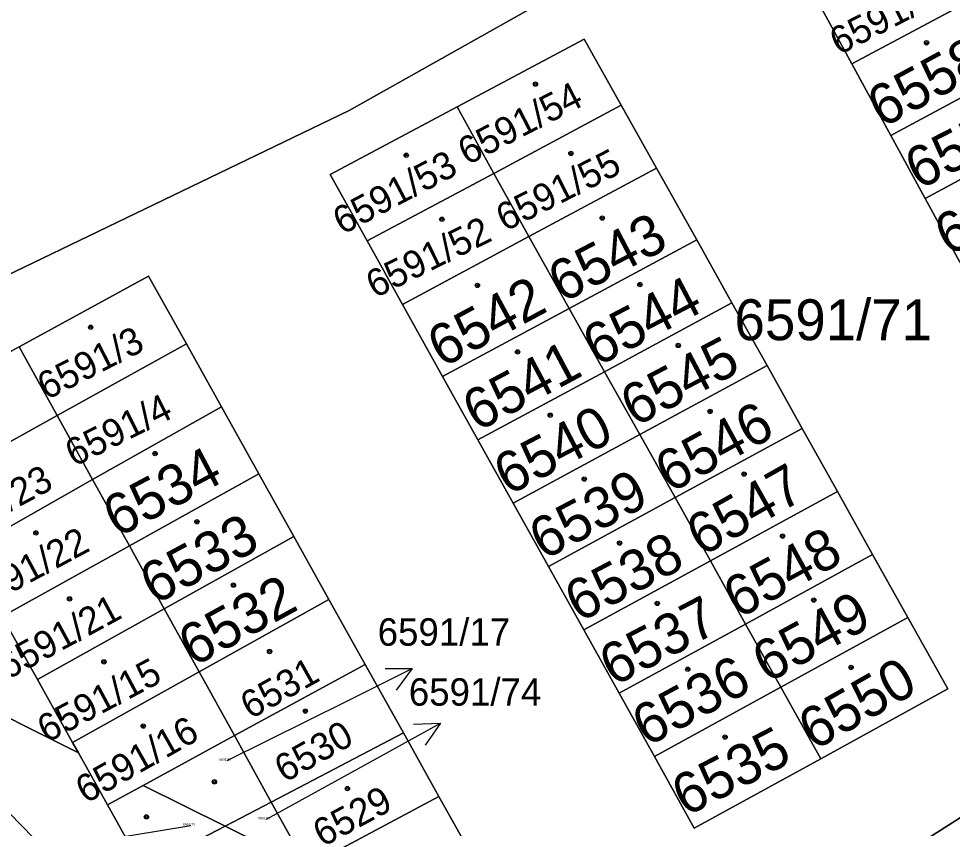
# Model space of a CAD drawing. Extents: x -596233 to -595156, y -1161235 to -1159375.
# Drawn here: x -595661.01 to -595622.18, y -1159509.26 to -1159475.58 of the extents above; entities that cross this region are included whole.
import ezdxf

# ---------------------------------------------------------------- set-up
doc = ezdxf.new("R2010")
doc.units = 0
for name, color, linetype in [('KN_KULTURY', 7, 'Continuous'), ('KN_PARC_CIS_POM', 7, 'Continuous'), ('KN_PARC_CIS_POZ', 7, 'Continuous'), ('KN_PARC_CIS_STAV', 7, 'Continuous'), ('KN_PARC_PLOCHA', 7, 'Continuous'), ('PARC_C_SIPKA', 7, 'Continuous'), ('parcely_l', 7, 'Continuous')]:
    doc.layers.add(name, color=color, linetype=linetype)

msp = doc.modelspace()

# ---------------------------------------------------------------- linework, layer by layer
at = {"layer": 'KN_KULTURY'}
for centre, radius in [((-595623.25, -1159476.58), 0.09), ((-595623.25, -1159476.58), 0.0398), ((-595639.52, -1159478.3), 0.09), ((-595639.52, -1159478.3), 0.0398), ((-595644.89, -1159481.26), 0.09), ((-595638.04, -1159481.18), 0.09), ((-595638.04, -1159481.18), 0.0398), ((-595644.89, -1159481.26), 0.0398), ((-595643.41, -1159483.92), 0.09), ((-595643.41, -1159483.92), 0.0398), ((-595636.74, -1159483.87), 0.09), ((-595636.74, -1159483.87), 0.0398), ((-595641.93, -1159486.67), 0.09), ((-595641.93, -1159486.67), 0.0398), ((-595635.17, -1159486.64), 0.09), ((-595635.17, -1159486.64), 0.0398), ((-595658.02, -1159488.41), 0.09), ((-595658.02, -1159488.41), 0.0398), ((-595640.26, -1159489.44), 0.09), ((-595633.58, -1159489.17), 0.09), ((-595633.58, -1159489.17), 0.0398), ((-595640.26, -1159489.44), 0.0398), ((-595638.9, -1159492.07), 0.09), ((-595638.9, -1159492.07), 0.0398), ((-595632.25, -1159491.91), 0.09), ((-595632.25, -1159491.91), 0.0398), ((-595655.34, -1159493.67), 0.09), ((-595655.34, -1159493.67), 0.0398), ((-595637.49, -1159494.73), 0.09), ((-595637.49, -1159494.73), 0.0398), ((-595630.84, -1159494.52), 0.09), ((-595630.84, -1159494.52), 0.0398), ((-595653.6, -1159496.5), 0.09), ((-595653.6, -1159496.5), 0.0398), ((-595660.3, -1159496.97), 0.09), ((-595660.3, -1159496.97), 0.0398), ((-595629.24, -1159497.1), 0.09), ((-595629.24, -1159497.1), 0.0398), ((-595636.02, -1159497.39), 0.09), ((-595636.02, -1159497.39), 0.0398), ((-595652.08, -1159499.14), 0.09), ((-595652.08, -1159499.14), 0.0398), ((-595658.9, -1159499.71), 0.09), ((-595658.9, -1159499.71), 0.0398), ((-595634.45, -1159499.9), 0.09), ((-595627.94, -1159499.76), 0.09), ((-595627.94, -1159499.76), 0.0398), ((-595634.45, -1159499.9), 0.0398), ((-595650.58, -1159501.9), 0.09), ((-595650.58, -1159501.9), 0.0398), ((-595657.47, -1159502.33), 0.09), ((-595657.47, -1159502.33), 0.0398), ((-595633.18, -1159502.64), 0.09), ((-595626.39, -1159502.56), 0.09), ((-595626.39, -1159502.56), 0.0398), ((-595633.18, -1159502.64), 0.0398), ((-595649.09, -1159504.38), 0.09), ((-595649.09, -1159504.38), 0.0398), ((-595655.83, -1159505), 0.09), ((-595655.83, -1159505), 0.0398), ((-595631.63, -1159505.46), 0.09), ((-595631.63, -1159505.46), 0.0398), ((-595652.87, -1159507.32), 0.09), ((-595652.87, -1159507.32), 0.0398), ((-595647.34, -1159507.6), 0.09), ((-595647.34, -1159507.6), 0.0398), ((-595655.7, -1159508.78), 0.09), ((-595655.7, -1159508.78), 0.0398)]:
    msp.add_circle(centre, radius, dxfattribs=at)
at = {"layer": 'KN_PARC_PLOCHA'}
for points in [[(-595550.84, -1159425.09), (-595555.33, -1159427.48), (-595566.72, -1159433.94), (-595599.68, -1159452.65), (-595612.06, -1159459.61), (-595647.26, -1159479.39), (-595663.51, -1159487.22), (-595673.64, -1159485.89), (-595677.8, -1159485.25), (-595682.39, -1159481.52), (-595682.91, -1159481.82), (-595719.39, -1159445.16)], [(-595663.51, -1159487.22), (-595647.26, -1159479.39), (-595612.06, -1159459.61)], [(-595673.68, -1159527.8), (-595696.38, -1159505.19), (-595698.51, -1159503.07), (-595701.4, -1159505.18), (-595709.17, -1159497.41), (-595682.91, -1159481.82), (-595682.39, -1159481.52), (-595677.8, -1159485.25), (-595673.64, -1159485.89), (-595663.51, -1159487.22), (-595676.27, -1159493.37), (-595668.91, -1159500.92), (-595651.38, -1159518.91), (-595651.18, -1159519.27), (-595651.08, -1159519.22), (-595650.61, -1159519.7), (-595644.79, -1159525.59), (-595639.31, -1159531.13)], [(-595621.68, -1159508.71), (-595630.5, -1159514.34), (-595634.64, -1159517.43), (-595641.59, -1159514.08), (-595640.47, -1159513.42), (-595642.07, -1159510.55), (-595643.54, -1159507.93), (-595645.01, -1159505.28), (-595646.6, -1159502.44), (-595648.11, -1159499.74), (-595649.57, -1159497.12), (-595651.02, -1159494.51), (-595652.58, -1159491.72), (-595654.04, -1159489.1), (-595655.61, -1159486.29), (-595661, -1159489.23), (-595666.34, -1159492.14)], [(-595639.31, -1159531.13), (-595644.79, -1159525.59), (-595642.46, -1159523.61), (-595639.14, -1159520.8), (-595634.64, -1159517.43), (-595630.5, -1159514.34), (-595621.68, -1159508.71), (-595612.54, -1159503.77), (-595601.42, -1159498.95), (-595596.67, -1159497.24), (-595593.87, -1159496.24), (-595584.2, -1159493.46), (-595574.5, -1159491.26), (-595568.33, -1159490.07), (-595564.48, -1159489.81), (-595542.69, -1159488.67)], [(-595661.7, -1159500.44), (-595660.23, -1159503.07), (-595658.78, -1159505.68), (-595658.53, -1159506.11), (-595668.91, -1159500.92)]]:
    msp.add_lwpolyline(points, dxfattribs=at)
for points in [[(-595624.24, -1159468.83), (-595629.51, -1159471.65), (-595627.94, -1159474.55), (-595626.36, -1159477.45), (-595624.74, -1159480.43), (-595623.31, -1159483.06), (-595621.88, -1159485.68), (-595620.45, -1159488.31), (-595619.02, -1159490.93), (-595617.6, -1159493.56), (-595616.17, -1159496.18), (-595614.55, -1159499.16), (-595609.29, -1159496.27), (-595604.05, -1159493.38), (-595605.66, -1159490.42), (-595607.08, -1159487.81), (-595608.51, -1159485.2), (-595609.93, -1159482.59), (-595611.35, -1159479.98), (-595612.77, -1159477.38), (-595614.19, -1159474.77), (-595615.81, -1159471.8), (-595617.39, -1159468.9), (-595618.97, -1159466.01)], [(-595621.07, -1159474.62), (-595626.36, -1159477.45), (-595627.94, -1159474.55), (-595622.66, -1159471.72)], [(-595619.45, -1159477.59), (-595624.74, -1159480.43), (-595626.36, -1159477.45), (-595621.07, -1159474.62)], [(-595625.49, -1159497.87), (-595626.95, -1159495.25), (-595628.42, -1159492.63), (-595629.88, -1159490.01), (-595631.35, -1159487.39), (-595632.81, -1159484.78), (-595634.48, -1159481.8), (-595635.95, -1159479.18), (-595637.49, -1159476.43), (-595642.78, -1159479.25), (-595648.06, -1159482.06), (-595646.52, -1159484.82), (-595645.05, -1159487.46), (-595643.38, -1159490.46), (-595641.91, -1159493.1), (-595640.44, -1159495.73), (-595638.98, -1159498.36), (-595637.51, -1159501), (-595636.04, -1159503.63), (-595634.57, -1159506.27), (-595632.91, -1159509.25), (-595627.64, -1159506.36), (-595622.36, -1159503.45), (-595624.02, -1159500.48)], [(-595635.95, -1159479.18), (-595641.25, -1159482.01), (-595642.78, -1159479.25), (-595637.49, -1159476.43)], [(-595618.03, -1159480.21), (-595623.31, -1159483.06), (-595624.74, -1159480.43), (-595619.45, -1159477.59)], [(-595641.25, -1159482.01), (-595646.52, -1159484.82), (-595648.06, -1159482.06), (-595642.78, -1159479.25)], [(-595634.48, -1159481.8), (-595639.79, -1159484.64), (-595641.25, -1159482.01), (-595635.95, -1159479.18)], [(-595616.61, -1159482.82), (-595621.88, -1159485.68), (-595623.31, -1159483.06), (-595618.03, -1159480.21)], [(-595632.81, -1159484.78), (-595638.12, -1159487.63), (-595639.79, -1159484.64), (-595634.48, -1159481.8)], [(-595639.79, -1159484.64), (-595645.05, -1159487.46), (-595646.52, -1159484.82), (-595641.25, -1159482.01)], [(-595638.12, -1159487.63), (-595643.38, -1159490.46), (-595645.05, -1159487.46), (-595639.79, -1159484.64)], [(-595631.35, -1159487.39), (-595636.65, -1159490.26), (-595638.12, -1159487.63), (-595632.81, -1159484.78)], [(-595654.04, -1159489.1), (-595659.42, -1159492.08), (-595661, -1159489.23), (-595655.61, -1159486.29)], [(-595629.88, -1159490.01), (-595635.18, -1159492.88), (-595636.65, -1159490.26), (-595631.35, -1159487.39)], [(-595636.65, -1159490.26), (-595641.91, -1159493.1), (-595643.38, -1159490.46), (-595638.12, -1159487.63)], [(-595659.42, -1159492.08), (-595664.73, -1159495.03), (-595666.34, -1159492.14), (-595661, -1159489.23)], [(-595652.58, -1159491.72), (-595657.94, -1159494.75), (-595659.42, -1159492.08), (-595654.04, -1159489.1)], [(-595628.42, -1159492.63), (-595633.71, -1159495.5), (-595635.18, -1159492.88), (-595629.88, -1159490.01)], [(-595635.18, -1159492.88), (-595640.44, -1159495.73), (-595641.91, -1159493.1), (-595636.65, -1159490.26)], [(-595657.94, -1159494.75), (-595663.21, -1159497.74), (-595664.73, -1159495.03), (-595659.42, -1159492.08)], [(-595651.02, -1159494.51), (-595656.41, -1159497.51), (-595657.94, -1159494.75), (-595652.58, -1159491.72)], [(-595626.95, -1159495.25), (-595632.24, -1159498.13), (-595633.71, -1159495.5), (-595628.42, -1159492.63)], [(-595633.71, -1159495.5), (-595638.98, -1159498.36), (-595640.44, -1159495.73), (-595635.18, -1159492.88)], [(-595656.41, -1159497.51), (-595661.7, -1159500.44), (-595663.21, -1159497.74), (-595657.94, -1159494.75)], [(-595649.57, -1159497.12), (-595654.96, -1159500.13), (-595656.41, -1159497.51), (-595651.02, -1159494.51)], [(-595632.24, -1159498.13), (-595637.51, -1159501), (-595638.98, -1159498.36), (-595633.71, -1159495.5)], [(-595625.49, -1159497.87), (-595630.78, -1159500.76), (-595632.24, -1159498.13), (-595626.95, -1159495.25)], [(-595648.11, -1159499.74), (-595653.51, -1159502.75), (-595654.96, -1159500.13), (-595649.57, -1159497.12)], [(-595654.96, -1159500.13), (-595660.23, -1159503.07), (-595661.7, -1159500.44), (-595656.41, -1159497.51)], [(-595624.02, -1159500.48), (-595629.31, -1159503.38), (-595630.78, -1159500.76), (-595625.49, -1159497.87)], [(-595630.78, -1159500.76), (-595636.04, -1159503.63), (-595637.51, -1159501), (-595632.24, -1159498.13)], [(-595646.6, -1159502.44), (-595652.04, -1159505.4), (-595653.51, -1159502.75), (-595648.11, -1159499.74)], [(-595653.51, -1159502.75), (-595658.78, -1159505.68), (-595660.23, -1159503.07), (-595654.96, -1159500.13)], [(-595627.64, -1159506.36), (-595629.31, -1159503.38), (-595624.02, -1159500.48), (-595622.36, -1159503.45)], [(-595658.53, -1159506.11), (-595657.32, -1159508.28), (-595655.83, -1159510.94), (-595654.3, -1159513.68), (-595652.83, -1159516.32), (-595649.91, -1159517.4), (-595648.66, -1159517.3), (-595645.94, -1159516.41), (-595642.09, -1159514.34), (-595641.59, -1159514.08), (-595634.64, -1159517.43), (-595639.14, -1159520.8), (-595642.46, -1159523.61), (-595650.61, -1159519.7), (-595651.08, -1159519.22), (-595651.18, -1159519.27), (-595651.38, -1159518.91), (-595668.91, -1159500.92)], [(-595629.31, -1159503.38), (-595634.57, -1159506.27), (-595636.04, -1159503.63), (-595630.78, -1159500.76)], [(-595645.01, -1159505.28), (-595650.51, -1159508.16), (-595652.04, -1159505.4), (-595646.6, -1159502.44)], [(-595652.04, -1159505.4), (-595655.83, -1159507.47), (-595657.32, -1159508.28), (-595658.53, -1159506.11), (-595658.78, -1159505.68), (-595653.51, -1159502.75)], [(-595627.64, -1159506.36), (-595632.91, -1159509.25), (-595634.57, -1159506.27), (-595629.31, -1159503.38)], [(-595643.54, -1159507.93), (-595649.02, -1159510.86), (-595650.51, -1159508.16), (-595645.01, -1159505.28)], [(-595650.51, -1159508.16), (-595652.43, -1159509.16), (-595655.83, -1159507.47), (-595652.04, -1159505.4)], [(-595652.43, -1159509.16), (-595655.83, -1159510.94), (-595657.32, -1159508.28), (-595655.83, -1159507.47)], [(-595642.07, -1159510.55), (-595645.74, -1159512.52), (-595647.56, -1159513.49), (-595649.02, -1159510.86), (-595643.54, -1159507.93)], [(-595649.02, -1159510.86), (-595652.43, -1159509.16), (-595650.51, -1159508.16)], [(-595649.02, -1159510.86), (-595654.3, -1159513.68), (-595655.83, -1159510.94), (-595652.43, -1159509.16)]]:
    msp.add_lwpolyline(points, close=True, dxfattribs=at)
at = {"layer": 'PARC_C_SIPKA'}
for points in [[(-595652.34, -1159506.44), (-595647.33, -1159503.95), (-595644.6474, -1159502.607)], [(-595645.7654, -1159502.6075), (-595644.6474, -1159502.607), (-595645.3178, -1159503.5017)], [(-595650.71, -1159508.88), (-595646.1, -1159506.33), (-595643.4741, -1159504.8792)], [(-595644.5912, -1159504.9252), (-595643.4741, -1159504.8792), (-595644.1076, -1159505.8005)], [(-595653.85, -1159509.15), (-595656.29, -1159509.55), (-595659.2509, -1159510.0325)]]:
    msp.add_lwpolyline(points, dxfattribs=at)
at = {"layer": 'parcely_l'}
for points in [[(-595663.51, -1159487.22), (-595647.26, -1159479.39), (-595612.06, -1159459.61)], [(-595626.36, -1159477.45), (-595627.94, -1159474.55)], [(-595621.07, -1159474.62), (-595626.36, -1159477.45)], [(-595635.95, -1159479.18), (-595637.49, -1159476.43), (-595642.78, -1159479.25)], [(-595626.36, -1159477.45), (-595624.74, -1159480.43)], [(-595619.45, -1159477.59), (-595624.74, -1159480.43)], [(-595642.78, -1159479.25), (-595648.06, -1159482.06), (-595646.52, -1159484.82)], [(-595641.25, -1159482.01), (-595642.78, -1159479.25)], [(-595641.25, -1159482.01), (-595635.95, -1159479.18)], [(-595634.48, -1159481.8), (-595635.95, -1159479.18)], [(-595624.74, -1159480.43), (-595623.31, -1159483.06)], [(-595623.31, -1159483.06), (-595618.03, -1159480.21)], [(-595634.48, -1159481.8), (-595639.79, -1159484.64)], [(-595632.81, -1159484.78), (-595634.48, -1159481.8)], [(-595646.52, -1159484.82), (-595641.25, -1159482.01)], [(-595639.79, -1159484.64), (-595641.25, -1159482.01)], [(-595623.31, -1159483.06), (-595621.88, -1159485.68)], [(-595639.79, -1159484.64), (-595645.05, -1159487.46)], [(-595639.79, -1159484.64), (-595638.12, -1159487.63)], [(-595646.52, -1159484.82), (-595645.05, -1159487.46)], [(-595638.12, -1159487.63), (-595632.81, -1159484.78)], [(-595631.35, -1159487.39), (-595632.81, -1159484.78)], [(-595654.04, -1159489.1), (-595655.61, -1159486.29), (-595661, -1159489.23)], [(-595636.65, -1159490.26), (-595631.35, -1159487.39)], [(-595629.88, -1159490.01), (-595631.35, -1159487.39)], [(-595645.05, -1159487.46), (-595643.38, -1159490.46)], [(-595638.12, -1159487.63), (-595643.38, -1159490.46)], [(-595638.12, -1159487.63), (-595636.65, -1159490.26)], [(-595661, -1159489.23), (-595666.34, -1159492.14), (-595664.73, -1159495.03)], [(-595661, -1159489.23), (-595659.42, -1159492.08)], [(-595659.42, -1159492.08), (-595654.04, -1159489.1)], [(-595652.58, -1159491.72), (-595654.04, -1159489.1)], [(-595635.18, -1159492.88), (-595629.88, -1159490.01)], [(-595628.42, -1159492.63), (-595629.88, -1159490.01)], [(-595643.38, -1159490.46), (-595641.91, -1159493.1)], [(-595636.65, -1159490.26), (-595641.91, -1159493.1)], [(-595635.18, -1159492.88), (-595636.65, -1159490.26)], [(-595659.42, -1159492.08), (-595664.73, -1159495.03)], [(-595659.42, -1159492.08), (-595657.94, -1159494.75)], [(-595657.94, -1159494.75), (-595652.58, -1159491.72)], [(-595651.02, -1159494.51), (-595652.58, -1159491.72)], [(-595633.71, -1159495.5), (-595628.42, -1159492.63)], [(-595628.42, -1159492.63), (-595626.95, -1159495.25)], [(-595641.91, -1159493.1), (-595640.44, -1159495.73)], [(-595640.44, -1159495.73), (-595635.18, -1159492.88)], [(-595633.71, -1159495.5), (-595635.18, -1159492.88)], [(-595657.94, -1159494.75), (-595663.21, -1159497.74)], [(-595656.41, -1159497.51), (-595657.94, -1159494.75)], [(-595656.41, -1159497.51), (-595651.02, -1159494.51)], [(-595649.57, -1159497.12), (-595651.02, -1159494.51)], [(-595633.71, -1159495.5), (-595638.98, -1159498.36)], [(-595632.24, -1159498.13), (-595633.71, -1159495.5)], [(-595626.95, -1159495.25), (-595632.24, -1159498.13)], [(-595625.49, -1159497.87), (-595626.95, -1159495.25)], [(-595640.44, -1159495.73), (-595638.98, -1159498.36)], [(-595649.57, -1159497.12), (-595654.96, -1159500.13)], [(-595648.11, -1159499.74), (-595649.57, -1159497.12)], [(-595661.7, -1159500.44), (-595656.41, -1159497.51)], [(-595654.96, -1159500.13), (-595656.41, -1159497.51)], [(-595596.67, -1159497.24), (-595601.42, -1159498.95), (-595612.54, -1159503.77), (-595621.68, -1159508.71), (-595630.5, -1159514.34), (-595634.64, -1159517.43)], [(-595625.49, -1159497.87), (-595630.78, -1159500.76)], [(-595624.02, -1159500.48), (-595625.49, -1159497.87)], [(-595637.51, -1159501), (-595632.24, -1159498.13)], [(-595630.78, -1159500.76), (-595632.24, -1159498.13)], [(-595638.98, -1159498.36), (-595637.51, -1159501)], [(-595653.51, -1159502.75), (-595648.11, -1159499.74)], [(-595646.6, -1159502.44), (-595648.11, -1159499.74)], [(-595654.96, -1159500.13), (-595660.23, -1159503.07)], [(-595653.51, -1159502.75), (-595654.96, -1159500.13)], [(-595661.7, -1159500.44), (-595660.23, -1159503.07)], [(-595624.02, -1159500.48), (-595629.31, -1159503.38)], [(-595627.64, -1159506.36), (-595622.36, -1159503.45), (-595624.02, -1159500.48)], [(-595650.61, -1159519.7), (-595651.08, -1159519.22), (-595651.18, -1159519.27), (-595651.38, -1159518.91), (-595668.91, -1159500.92)], [(-595668.91, -1159500.92), (-595658.53, -1159506.11)], [(-595637.51, -1159501), (-595636.04, -1159503.63)], [(-595630.78, -1159500.76), (-595636.04, -1159503.63)], [(-595629.31, -1159503.38), (-595630.78, -1159500.76)], [(-595652.04, -1159505.4), (-595646.6, -1159502.44)], [(-595645.01, -1159505.28), (-595646.6, -1159502.44)], [(-595658.78, -1159505.68), (-595653.51, -1159502.75)], [(-595653.51, -1159502.75), (-595652.04, -1159505.4)], [(-595660.23, -1159503.07), (-595658.78, -1159505.68)], [(-595636.04, -1159503.63), (-595634.57, -1159506.27)], [(-595634.57, -1159506.27), (-595629.31, -1159503.38)], [(-595629.31, -1159503.38), (-595627.64, -1159506.36)], [(-595645.01, -1159505.28), (-595650.51, -1159508.16)], [(-595643.54, -1159507.93), (-595645.01, -1159505.28)], [(-595652.04, -1159505.4), (-595655.83, -1159507.47)], [(-595652.04, -1159505.4), (-595650.51, -1159508.16)], [(-595658.78, -1159505.68), (-595658.53, -1159506.11)], [(-595658.53, -1159506.11), (-595657.32, -1159508.28)], [(-595634.57, -1159506.27), (-595632.91, -1159509.25), (-595627.64, -1159506.36)], [(-595655.83, -1159507.47), (-595657.32, -1159508.28)], [(-595652.43, -1159509.16), (-595655.83, -1159507.47)], [(-595649.02, -1159510.86), (-595643.54, -1159507.93)], [(-595642.07, -1159510.55), (-595643.54, -1159507.93)], [(-595657.32, -1159508.28), (-595655.83, -1159510.94)], [(-595650.51, -1159508.16), (-595652.43, -1159509.16)], [(-595649.02, -1159510.86), (-595650.51, -1159508.16)], [(-595655.83, -1159510.94), (-595652.43, -1159509.16)], [(-595652.43, -1159509.16), (-595649.02, -1159510.86)]]:
    msp.add_lwpolyline(points, dxfattribs=at)

# ---------------------------------------------------------------- texts
at = {"layer": 'KN_PARC_CIS_POM'}
for s, p in [('6591/17', (-595652.6733, -1159506.44)), ('6591/74', (-595651.0433, -1159508.88)), ('6591/73', (-595654.1833, -1159509.15))]:
    msp.add_text(s, height=0.1, dxfattribs=at).set_placement(p)
at = {"layer": 'KN_PARC_CIS_POZ'}
msp.add_text('6591/71', height=1.7, dxfattribs=at).set_placement((-595631.2366, -1159488.95))
msp.add_text('6591/4', height=1.14, rotation=26.57554, dxfattribs=at).set_placement((-595658.7087, -1159494.235))
at = {"layer": 'KN_PARC_CIS_STAV'}
for s, height, rotation, p in [('6591/6', 1.14, 27.07754, (-595626.8959, -1159477.1103)), ('6558', 1.7, 28.45251, (-595625.0902, -1159480.1449)), ('6591/54', 1.14, 27.32478, (-595642.356, -1159481.6943)), ('6557', 1.7, 27.1957, (-595623.5621, -1159482.7144)), ('6591/53', 1.14, 27.80922, (-595647.5511, -1159484.5828)), ('6591/55', 1.14, 26.90108, (-595640.7788, -1159484.4493)), ('6556', 1.7, 27.69136, (-595622.3197, -1159485.4683)), ('6591/52', 1.14, 26.26948, (-595646.1975, -1159487.2218)), ('6543', 1.7, 27.5973, (-595638.392, -1159487.4238)), ('6542', 1.7, 28.31737, (-595643.3937, -1159490.1184)), ('6544', 1.7, 27.73116, (-595636.9487, -1159490.0702)), ('6591/3', 1.14, 27.08651, (-595659.8557, -1159491.4607)), ('6545', 1.7, 27.81919, (-595635.3764, -1159492.5745)), ('6541', 1.7, 28.16654, (-595641.9376, -1159492.7812)), ('6546', 1.7, 28.60573, (-595633.9162, -1159495.3322)), ('6540', 1.7, 27.5816, (-595640.6524, -1159495.433)), ('6534', 1.7, 27.92895, (-595656.9036, -1159497.1798)), ('6591/23', 1.14, 28.21957, (-595664.3583, -1159497.6968)), ('6539', 1.7, 27.90722, (-595639.1742, -1159498.1187)), ('6547', 1.7, 29.36363, (-595632.5962, -1159497.9682)), ('6533', 1.7, 28.26789, (-595655.355, -1159499.976)), ('6591/22', 1.14, 28.21736, (-595662.8384, -1159500.2867)), ('6538', 1.7, 27.77939, (-595637.6974, -1159500.7126)), ('6548', 1.7, 28.62983, (-595631.0756, -1159500.5633)), ('6532', 1.7, 28.77099, (-595653.7419, -1159502.5601)), ('6591/21', 1.14, 28.46806, (-595661.4905, -1159503.1013)), ('6537', 1.7, 27.64916, (-595636.2607, -1159503.3663)), ('6549', 1.7, 28.71913, (-595629.8732, -1159503.2376)), ('6591/15', 1.14, 28.10604, (-595659.8419, -1159505.7202)), ('6536', 1.7, 28.47059, (-595634.8797, -1159505.8857)), ('6531', 1.14, 29.20925, (-595651.3742, -1159504.7399)), ('6550', 1.7, 29.64857, (-595627.9286, -1159506.0417)), ('6591/16', 1.14, 29.62332, (-595658.2233, -1159508.2483)), ('6530', 1.14, 29.44865, (-595649.9499, -1159507.3775)), ('6535', 1.7, 27.45137, (-595633.2557, -1159508.7868)), ('6529', 1.14, 28.36883, (-595648.369, -1159510.053))]:
    msp.add_text(s, height=height, rotation=rotation, dxfattribs=at).set_placement(p)
for s, p in [('6591/17', (-595646.0806, -1159501.6584)), ('6591/74', (-595644.7847, -1159504.1525))]:
    msp.add_text(s, height=1.14, dxfattribs=at).set_placement(p)

doc.saveas('drawing.dxf')
